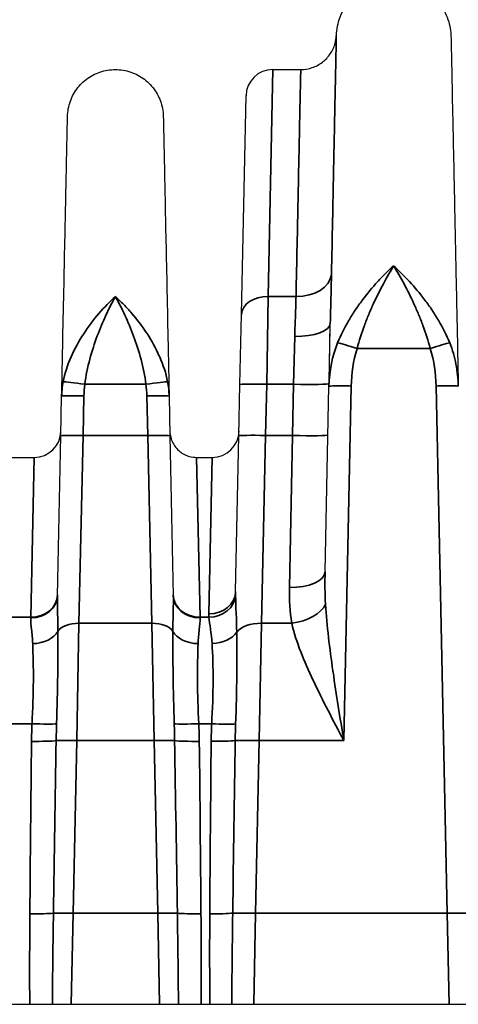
# Model space of a CAD drawing. Header units: millimetres. Extents: x 399 to 6233, y -1870 to 1602.
# Tile 685 of 711: x 6038 to 6048, y 231 to 253. Entities that reach past the tile are written whole.
import ezdxf

# ---------------------------------------------------------------- set-up
doc = ezdxf.new("R2010")
doc.units = ezdxf.units.MM
doc.layers.add('可見 (ISO)', color=7, linetype='Continuous', lineweight=25)
doc.layers.add('窄部可見 (ISO)', color=7, linetype='Continuous', lineweight=35)

msp = doc.modelspace()

# ---------------------------------------------------------------- linework, layer by layer
at = {"layer": '可見 (ISO)'}
for p, q in [((6043.682, 251.638), (6044.312, 251.638)), ((6042.98, 246.135), (6043.083, 251.051)), ((6042.947, 244.56), (6042.98, 246.135)), ((6044.947, 244.579), (6044.975, 245.934)), ((6042.923, 243.408), (6042.947, 244.56)), ((6044.859, 240.355), (6044.946, 244.523)), ((6038.923, 243.409), (6038.941, 244.301)), ((6041.355, 244.301), (6041.374, 243.409)), ((6038.847, 239.816), (6038.923, 243.409)), ((6041.374, 243.409), (6041.449, 239.816)), ((6042.849, 239.911), (6042.923, 243.408)), ((6037.672, 242.925), (6038.325, 242.925)), ((6041.972, 242.925), (6042.325, 242.925)), ((5983.148, 230.638), (6087.648, 230.638))]:
    msp.add_line(p, q, dxfattribs=at)
for centre, start, end in [((6043.682, 251.038), 90, 178.8), ((6044.368, 250.338), 96.794, 96.7983), ((6038.325, 243.525), 270, 358.8), ((6042.325, 243.525), 270, 358.8)]:
    msp.add_arc(centre, 0.6, start, end, dxfattribs=at)
msp.add_ellipse((6044.922, 243.37), major_axis=(-0.116, -5.552), ratio=0.000023, start_param=1.779957, end_param=2.050933, dxfattribs=at)
for points, knots in [([(6045.111, 252.404), (6045.117, 252.543), (6045.146, 252.682), (6045.246, 252.942), (6045.318, 253.066), (6045.497, 253.28), (6045.605, 253.374), (6045.843, 253.521), (6045.975, 253.575), (6046.247, 253.637), (6046.39, 253.646), (6046.668, 253.617), (6046.806, 253.58), (6047.06, 253.464), (6047.179, 253.384), (6047.383, 253.193), (6047.47, 253.079), (6047.601, 252.832), (6047.647, 252.697), (6047.679, 252.499), (6047.685, 252.438), (6047.686, 252.377)], [0, 0, 0, 0, 0.0415948, 0.0415948, 0.0834791, 0.0834791, 0.1253529, 0.1253529, 0.1672271, 0.1672271, 0.2091012, 0.2091012, 0.2509754, 0.2509754, 0.2928495, 0.2928495, 0.3347237, 0.3347237, 0.3765979, 0.3765979, 0.3948716, 0.3948716, 0.3948716, 0.3948716]), ([(6044.312, 251.638), (6044.398, 251.638), (6044.486, 251.652), (6044.649, 251.708), (6044.728, 251.749), (6044.866, 251.855), (6044.927, 251.919), (6045.024, 252.063), (6045.061, 252.144), (6045.099, 252.285), (6045.109, 252.345), (6045.111, 252.404)], [0, 0, 0, 0, 0.0258636, 0.0258636, 0.051873, 0.051873, 0.0778771, 0.0778771, 0.1038814, 0.1038814, 0.1217835, 0.1217835, 0.1217835, 0.1217835]), ([(6047.686, 252.377), (6047.686, 252.377), (6047.69, 252.201), (6047.697, 251.849), (6047.703, 251.584), (6047.71, 251.228), (6047.72, 250.781), (6047.723, 250.632), (6047.726, 250.474), (6047.73, 250.306), (6047.737, 249.968), (6047.745, 249.592), (6047.753, 249.181), (6047.758, 248.976), (6047.762, 248.761), (6047.767, 248.538), (6047.771, 248.314), (6047.776, 248.078), (6047.781, 247.835), (6047.791, 247.358), (6047.802, 246.847), (6047.813, 246.315), (6047.825, 245.764), (6047.838, 245.151), (6047.851, 244.522)], [0.5000085, 0.5000085, 0.5000085, 0.5000085, 0.6181954, 0.6181954, 0.6181954, 0.7069321, 0.7069321, 0.7069321, 0.7363514, 0.7363514, 0.7363514, 0.7954295, 0.7954295, 0.7954295, 0.8249685, 0.8249685, 0.8249685, 0.8545075, 0.8545075, 0.8545075, 0.9124828, 0.9124828, 0.9124828, 0.9726631, 0.9726631, 0.9726631, 0.9726631]), ([(6039.073, 250.585), (6039.075, 250.701), (6039.097, 250.817), (6039.175, 251.036), (6039.234, 251.141), (6039.379, 251.323), (6039.467, 251.403), (6039.663, 251.53), (6039.773, 251.577), (6039.999, 251.634), (6040.118, 251.644), (6040.351, 251.625), (6040.467, 251.597), (6040.681, 251.504), (6040.782, 251.44), (6040.955, 251.284), (6041.03, 251.19), (6041.144, 250.987), (6041.184, 250.874), (6041.217, 250.702), (6041.223, 250.644), (6041.224, 250.585)], [0, 0, 0, 0, 0.0347036, 0.0347036, 0.0696796, 0.0696796, 0.1046457, 0.1046457, 0.1396121, 0.1396121, 0.1745785, 0.1745785, 0.2095449, 0.2095449, 0.2445113, 0.2445113, 0.2794777, 0.2794777, 0.3144442, 0.3144442, 0.3320164, 0.3320164, 0.3320164, 0.3320164]), ([(6038.941, 244.301), (6038.952, 244.806), (6038.962, 245.294), (6038.971, 245.736), (6038.98, 246.164), (6038.989, 246.572), (6038.997, 246.952), (6039.005, 247.339), (6039.012, 247.699), (6039.019, 248.031), (6039.026, 248.362), (6039.033, 248.67), (6039.038, 248.939), (6039.041, 249.072), (6039.044, 249.198), (6039.046, 249.316), (6039.049, 249.435), (6039.051, 249.547), (6039.053, 249.65), (6039.058, 249.854), (6039.061, 250.027), (6039.064, 250.166), (6039.07, 250.445), (6039.073, 250.585), (6039.073, 250.585)], [0.0294093, 0.0294093, 0.0294093, 0.0294093, 0.089244, 0.089244, 0.089244, 0.1470574, 0.1470574, 0.1470574, 0.2058814, 0.2058814, 0.2058814, 0.2647055, 0.2647055, 0.2647055, 0.2938656, 0.2938656, 0.2938656, 0.3235296, 0.3235296, 0.3235296, 0.3823536, 0.3823536, 0.3823536, 0.5, 0.5, 0.5, 0.5]), ([(6041.224, 250.585), (6041.224, 250.585), (6041.227, 250.445), (6041.233, 250.166), (6041.237, 249.956), (6041.243, 249.672), (6041.25, 249.316), (6041.253, 249.198), (6041.255, 249.072), (6041.258, 248.939), (6041.264, 248.67), (6041.27, 248.363), (6041.277, 248.031), (6041.284, 247.699), (6041.292, 247.339), (6041.3, 246.952), (6041.308, 246.572), (6041.316, 246.164), (6041.325, 245.736), (6041.335, 245.294), (6041.345, 244.806), (6041.355, 244.301)], [0.5000084, 0.5000084, 0.5000084, 0.5000084, 0.6176498, 0.6176498, 0.6176498, 0.7061501, 0.7061501, 0.7061501, 0.735298, 0.735298, 0.735298, 0.794122, 0.794122, 0.794122, 0.8529461, 0.8529461, 0.8529461, 0.9107639, 0.9107639, 0.9107639, 0.9705942, 0.9705942, 0.9705942, 0.9705942]), ([(6041.372, 243.512), (6041.372, 243.489), (6041.374, 243.466), (6041.38, 243.421), (6041.385, 243.398), (6041.401, 243.334), (6041.417, 243.293), (6041.455, 243.217), (6041.478, 243.181), (6041.531, 243.116), (6041.561, 243.086), (6041.626, 243.033), (6041.661, 243.01), (6041.736, 242.972), (6041.775, 242.957), (6041.866, 242.932), (6041.919, 242.925), (6041.972, 242.925)], [0, 0, 0, 0, 0.00692113, 0.00692113, 0.01375081, 0.01375081, 0.02679823, 0.02679823, 0.0393646, 0.0393646, 0.05193098, 0.05193098, 0.06449736, 0.06449736, 0.07706374, 0.07706374, 0.09281981, 0.09281981, 0.09281981, 0.09281981])]:
    msp.add_open_spline(points, degree=3, knots=knots, dxfattribs=at)
at = {"layer": '窄部可見 (ISO)'}
for p, q in [((6043.682, 251.638), (6043.58, 246.538)), ((6046.608, 246.866), (6046.608, 246.866)), ((6043.58, 246.538), (6043.547, 244.568)), ((6043.58, 246.538), (6044.206, 246.538)), ((6044.978, 246.054), (6044.978, 246.054)), ((6044.975, 245.934), (6044.976, 245.938)), ((6044.176, 245.641), (6044.147, 244.568)), ((6047.22, 245.37), (6045.576, 245.37)), ((6040.834, 244.568), (6039.462, 244.568)), ((6043.547, 244.568), (6043.522, 243.416)), ((6044.147, 244.568), (6043.547, 244.568)), ((6044.123, 243.416), (6044.147, 244.568)), ((6045.446, 244.528), (6045.279, 236.562)), ((6047.599, 232.685), (6047.351, 244.528)), ((6039.441, 244.307), (6039.422, 243.416)), ((6040.874, 243.416), (6040.856, 244.307)), ((6039.422, 243.416), (6039.329, 239.199)), ((6039.422, 243.416), (6040.874, 243.416)), ((6040.968, 239.199), (6040.874, 243.416)), ((6043.522, 243.416), (6043.427, 239.199)), ((6043.522, 243.416), (6044.123, 243.416)), ((6044.059, 240.003), (6044.123, 243.416)), ((6038.325, 242.925), (6038.248, 239.334)), ((6041.972, 242.925), (6042.049, 239.334)), ((6042.325, 242.925), (6042.249, 239.408)), ((6037.749, 239.334), (6038.248, 239.334)), ((6038.248, 239.334), (6038.247, 239.318)), ((6042.049, 239.334), (6042.25, 239.334)), ((6042.049, 239.318), (6042.049, 239.334)), ((6039.279, 236.562), (6039.329, 239.199)), ((6040.968, 239.199), (6039.329, 239.199)), ((6040.968, 239.199), (6041.018, 236.562)), ((6043.379, 236.562), (6043.427, 239.199)), ((6044.109, 239.199), (6043.427, 239.199)), ((6038.857, 238.735), (6038.857, 238.735)), ((6041.44, 238.735), (6041.439, 238.735)), ((6042.876, 238.735), (6042.876, 238.735)), ((6044.944, 238.805), (6044.944, 238.805)), ((6045.021, 238.34), (6045.021, 238.34)), ((6038.275, 236.941), (6037.722, 236.941)), ((6038.826, 236.9), (6038.826, 236.9)), ((6041.471, 236.9), (6041.471, 236.9)), ((6042.311, 236.941), (6042.022, 236.941)), ((6042.847, 236.9), (6042.847, 236.9)), ((6039.279, 236.562), (6039.198, 232.685)), ((6041.018, 236.562), (6039.279, 236.562)), ((6041.099, 232.685), (6041.018, 236.562)), ((6043.379, 236.562), (6043.298, 232.685)), ((6045.279, 236.562), (6043.379, 236.562)), ((6039.155, 230.638), (6039.198, 232.685)), ((6039.198, 232.685), (6041.099, 232.685)), ((6041.099, 232.685), (6041.142, 230.638)), ((6043.255, 230.638), (6043.298, 232.685)), ((6043.298, 232.685), (6047.599, 232.685)), ((6047.599, 232.685), (6047.642, 230.638))]:
    msp.add_line(p, q, dxfattribs=at)
for centre, major_axis, ratio, start_param, end_param in [((6044.206, 247.091), (0.8, -0.015), 0.691392, 4.72571, 6.204649), ((6046.186, 246.443), (0.5, -0.01), 0.653988, 1.685071, 1.685109), ((6046.61, 246.443), (0.5, 0.01), 0.653972, 1.456496, 1.456532), ((6043.58, 246.123), (-0.6, 0.013), 0.69138, 4.72687, 6.283185), ((6044.176, 245.955), (0.8, -0.017), 0.392514, 4.720727, 6.28229), ((6047.704, 243.69), (1.807, -2.751), 0.758128, 3.621093, 3.975976), ((6045.576, 245.353), (0.476, -0.152), 0.033257, 1.581382, 2.741613), ((6047.22, 245.353), (-0.476, -0.152), 0.033257, 3.541572, 4.701804), ((6039.462, 244.55), (-0.495, 0.072), 0.034539, 4.717398, 6.113427), ((6040.834, 244.55), (0.495, 0.072), 0.034539, 0.169758, 1.565787), ((6043.547, 244.547), (-0.6, 0.013), 0.034892, 4.71312, 6.283185), ((6044.147, 244.596), (0.8, -0.017), 0.034892, 4.71312, 6.283185), ((6039.422, 243.399), (-0.5, 0.01), 0.034892, 4.71312, 6.283185), ((6040.874, 243.399), (0.5, 0.01), 0.034892, 0, 1.570065), ((6043.522, 243.396), (-0.6, 0.013), 0.034892, 4.71312, 6.283185), ((6044.123, 243.444), (0.8, -0.017), 0.034892, 4.71312, 6.283185), ((6044.059, 240.372), (0.8, -0.017), 0.461544, 4.722057, 6.283185), ((6038.247, 239.828), (0.6, -0.013), 0.850862, 4.73021, 6.283185), ((6038.248, 239.848), (0.6, -0.013), 0.856313, 4.730324, 6.283185), ((6042.049, 239.848), (-0.6, -0.013), 0.856313, 0, 1.552861), ((6042.049, 239.828), (-0.6, -0.013), 0.850862, 0, 1.552975), ((6042.249, 239.924), (0.6, -0.013), 0.859283, 4.730386, 6.283185), ((6042.25, 239.848), (0.599, 0.028), 0.856112, 4.672228, 6.168877), ((6044.109, 239.648), (0.786, 0.15), 0.555227, 4.606487, 5.897702), ((6039.329, 238.917), (-0.5, 0.01), 0.56206, 4.724162, 5.958793), ((6040.968, 238.917), (0.5, 0.01), 0.56206, 0.324392, 1.559023), ((6043.427, 238.861), (-0.6, 0.013), 0.56206, 4.724162, 5.89911), ((6038.29, 239.136), (0.6, 0.02), 0.658485, 4.690186, 5.92531), ((6042.006, 239.136), (-0.6, 0.02), 0.658485, 0.357875, 1.592999), ((6042.32, 239.137), (0.599, 0.027), 0.65857, 4.682756, 5.858717), ((6049.942, 236.42), (-11.679, 0), 0.998272, 6.23842, 6.27237), ((6038.275, 236.977), (-0.599, 0.027), 0.058699, 1.573438, 2.74251), ((6041.829, 236.15), (0.015, -8.387), 0.359374, 4.617716, 4.662757), ((6042.022, 236.977), (0.599, 0.027), 0.058699, 3.540675, 4.709747), ((6038.468, 236.15), (0.015, 8.387), 0.359374, 4.762021, 4.807062), ((6030.354, 236.42), (11.679, 0), 0.998272, 0.010815, 0.044766), ((6052.369, 236.454), (-10.07, 0), 0.998272, 6.234735, 6.273976), ((6042.311, 236.977), (0.599, -0.029), 0.058689, 4.715248, 5.8287), ((6047.01, 236.139), (0.098, -8.678), 0.48068, 4.615075, 4.658173), ((6039.005, 245.226), (-0.529, -32.381), 0.019208, 4.984098, 5.110893), ((6038.264, 236.581), (-0.6, 0.007), 0.058755, 1.571441, 2.746354), ((9166.678, 185.322), (-3128.226, -18.641), 0.998953, 6.260823, 6.262063), ((6039.279, 236.545), (-0.5, 0.01), 0.034892, 4.71312, 5.888413), ((6041.018, 236.545), (0.5, 0.01), 0.034892, 0.394772, 1.570065), ((2913.618, 185.322), (3128.226, -18.641), 0.998953, 0.021122, 0.022363), ((6042.033, 236.581), (0.6, 0.007), 0.058755, 3.536831, 4.711744), ((6041.292, 245.226), (0.529, -32.381), 0.019208, 1.172292, 1.299088), ((6043.143, 247.777), (-0.566, -35.382), 0.019792, 5.035681, 5.153787), ((6042.299, 236.582), (0.6, -0.006), 0.058756, 4.712939, 5.831699), ((8902.769, 193.309), (-2860.217, -15.262), 0.998902, 6.262704, 6.264061), ((6043.379, 236.541), (0.6, -0.013), 0.034892, 1.571527, 2.690649), ((6038.227, 232.706), (-0.6, 0.005), 0.058756, 1.57128, 2.65294), ((6039.198, 232.667), (-0.5, 0.01), 0.034892, 4.71312, 5.795128), ((6041.099, 232.667), (0.5, 0.01), 0.034892, 0.488057, 1.570065), ((6042.07, 232.706), (0.6, 0.005), 0.058756, 3.630245, 4.711905), ((6042.268, 232.707), (0.6, -0.004), 0.058757, 4.712779, 5.743713), ((6043.298, 232.664), (0.6, -0.013), 0.034892, 1.571527, 2.60279), ((6047.599, 232.667), (-0.5, -0.01), 0.034892, 3.62965, 4.711658)]:
    msp.add_ellipse(centre, major_axis=major_axis, ratio=ratio, start_param=start_param, end_param=end_param, dxfattribs=at)
for points, knots in [([(6045.111, 252.404), (6045.111, 252.404), (6045.111, 252.404), (6045.111, 252.404), (6045.111, 252.404), (6045.109, 252.284), (6045.104, 252.05), (6045.102, 251.933), (6045.099, 251.788), (6045.095, 251.613), (6045.091, 251.438), (6045.087, 251.233), (6045.083, 251.004), (6045.082, 251.002), (6045.082, 251.001), (6045.082, 250.999), (6045.073, 250.541), (6045.062, 249.979), (6045.048, 249.317), (6045.048, 249.314), (6045.048, 249.311), (6045.048, 249.308), (6045.042, 248.979), (6045.034, 248.623), (6045.027, 248.244), (6045.027, 248.241), (6045.027, 248.237), (6045.027, 248.233), (6045.019, 247.855), (6045.011, 247.454), (6045.003, 247.032)], [0.01396884, 0.01396884, 0.01396884, 0.01396884, 0.01397514, 0.01397514, 0.01397514, 0.01747409, 0.01747409, 0.01747409, 0.0192215, 0.0192215, 0.0192215, 0.02096891, 0.02096891, 0.02096891, 0.02098034, 0.02098034, 0.02098034, 0.02446373, 0.02446373, 0.02446373, 0.02448025, 0.02448025, 0.02448025, 0.02621114, 0.02621114, 0.02621114, 0.02622776, 0.02622776, 0.02622776, 0.02795855, 0.02795855, 0.02795855, 0.02795855]), ([(6044.206, 246.538), (6044.214, 246.942), (6044.222, 247.326), (6044.237, 248.052), (6044.244, 248.393), (6044.263, 249.339), (6044.275, 249.873), (6044.288, 250.527), (6044.292, 250.722), (6044.3, 251.054), (6044.302, 251.192), (6044.31, 251.524), (6044.312, 251.637), (6044.312, 251.638), (6044.312, 251.638), (6044.312, 251.638)], [0, 0, 0, 0, 0.00167714, 0.00167714, 0.00335428, 0.00335428, 0.00670856, 0.00670856, 0.0083857, 0.0083857, 0.01006285, 0.01006285, 0.01341713, 0.01341713, 0.01342763, 0.01342763, 0.01342763, 0.01342763]), ([(6045.139, 245.499), (6045.21, 245.671), (6045.293, 245.836), (6045.386, 245.995), (6045.433, 246.075), (6045.483, 246.153), (6045.534, 246.23), (6045.585, 246.307), (6045.639, 246.382), (6045.694, 246.456), (6045.696, 246.459), (6045.699, 246.463), (6045.702, 246.466), (6045.809, 246.609), (6045.922, 246.744), (6046.037, 246.87), (6046.097, 246.935), (6046.157, 246.997), (6046.217, 247.057), (6046.277, 247.117), (6046.339, 247.174), (6046.398, 247.228)], [0, 0, 0, 0, 0.000553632, 0.000553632, 0.000553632, 0.000830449, 0.000830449, 0.000830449, 0.001107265, 0.001107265, 0.001107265, 0.001120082, 0.001120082, 0.001120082, 0.001660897, 0.001660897, 0.001660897, 0.001937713, 0.001937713, 0.001937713, 0.00221453, 0.00221453, 0.00221453, 0.00221453]), ([(6046.398, 247.228), (6046.243, 246.977), (6046.088, 246.692), (6045.946, 246.381), (6045.909, 246.301), (6045.873, 246.219), (6045.838, 246.135), (6045.804, 246.054), (6045.772, 245.971), (6045.741, 245.887), (6045.679, 245.72), (6045.623, 245.548), (6045.576, 245.37)], [-0.00001167, -0.00001167, -0.00001167, -0.00001167, 0.001084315, 0.001084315, 0.001084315, 0.001367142, 0.001367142, 0.001367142, 0.001642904, 0.001642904, 0.001642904, 0.002194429, 0.002194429, 0.002194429, 0.002194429]), ([(6046.398, 247.228), (6046.638, 247.013), (6046.877, 246.756), (6047.095, 246.466), (6047.098, 246.463), (6047.1, 246.46), (6047.102, 246.457), (6047.157, 246.383), (6047.211, 246.308), (6047.262, 246.231), (6047.314, 246.154), (6047.363, 246.075), (6047.41, 245.995), (6047.503, 245.836), (6047.587, 245.671), (6047.657, 245.499)], [-0.000011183, -0.000011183, -0.000011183, -0.000011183, 0.001103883, 0.001103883, 0.001103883, 0.00111608, 0.00111608, 0.00111608, 0.001397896, 0.001397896, 0.001397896, 0.001679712, 0.001679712, 0.001679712, 0.002243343, 0.002243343, 0.002243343, 0.002243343]), ([(6047.22, 245.37), (6047.173, 245.548), (6047.118, 245.72), (6047.056, 245.887), (6047.025, 245.971), (6046.992, 246.054), (6046.958, 246.135), (6046.925, 246.217), (6046.89, 246.297), (6046.854, 246.375), (6046.782, 246.532), (6046.707, 246.682), (6046.631, 246.825), (6046.554, 246.967), (6046.475, 247.103), (6046.398, 247.228)], [0, 0, 0, 0, 0.000545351, 0.000545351, 0.000545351, 0.000818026, 0.000818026, 0.000818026, 0.001090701, 0.001090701, 0.001090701, 0.001636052, 0.001636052, 0.001636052, 0.002181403, 0.002181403, 0.002181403, 0.002181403]), ([(6045.003, 247.032), (6044.999, 246.867), (6044.995, 246.694), (6044.99, 246.511), (6044.985, 246.328), (6044.98, 246.135), (6044.976, 245.938)], [0, 0, 0, 0, 0.000680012, 0.000680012, 0.000680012, 0.00135998, 0.00135998, 0.00135998, 0.00135998]), ([(6038.975, 244.624), (6039.048, 245.006), (6039.226, 245.378), (6039.436, 245.703), (6039.647, 246.028), (6039.898, 246.314), (6040.148, 246.538)], [0, 0, 0, 0, 0.00119489, 0.00119489, 0.00119489, 0.002389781, 0.002389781, 0.002389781, 0.002389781]), ([(6040.148, 246.538), (6040.077, 246.408), (6040.005, 246.268), (6039.936, 246.119), (6039.868, 245.972), (6039.803, 245.818), (6039.742, 245.655), (6039.68, 245.489), (6039.622, 245.313), (6039.574, 245.132), (6039.525, 244.949), (6039.486, 244.762), (6039.462, 244.568)], [-0.000011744, -0.000011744, -0.000011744, -0.000011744, 0.000565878, 0.000565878, 0.000565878, 0.001135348, 0.001135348, 0.001135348, 0.001714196, 0.001714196, 0.001714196, 0.002298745, 0.002298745, 0.002298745, 0.002298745]), ([(6040.148, 246.538), (6040.211, 246.482), (6040.273, 246.422), (6040.335, 246.359), (6040.397, 246.295), (6040.459, 246.229), (6040.519, 246.159), (6040.635, 246.024), (6040.746, 245.878), (6040.849, 245.72), (6040.853, 245.715), (6040.856, 245.71), (6040.859, 245.705), (6040.962, 245.546), (6041.057, 245.377), (6041.134, 245.202), (6041.137, 245.196), (6041.14, 245.19), (6041.143, 245.184), (6041.222, 245.003), (6041.285, 244.815), (6041.322, 244.624)], [-0.00001134, -0.00001134, -0.00001134, -0.00001134, 0.00028763, 0.00028763, 0.00028763, 0.0005866, 0.0005866, 0.0005866, 0.001165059, 0.001165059, 0.001165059, 0.001184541, 0.001184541, 0.001184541, 0.001762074, 0.001762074, 0.001762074, 0.001782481, 0.001782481, 0.001782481, 0.002380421, 0.002380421, 0.002380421, 0.002380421]), ([(6040.834, 244.568), (6040.811, 244.76), (6040.772, 244.945), (6040.724, 245.126), (6040.676, 245.307), (6040.619, 245.482), (6040.557, 245.648), (6040.496, 245.813), (6040.43, 245.97), (6040.361, 246.119), (6040.291, 246.268), (6040.219, 246.409), (6040.148, 246.538)], [0, 0, 0, 0, 0.000572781, 0.000572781, 0.000572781, 0.001145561, 0.001145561, 0.001145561, 0.001718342, 0.001718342, 0.001718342, 0.002291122, 0.002291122, 0.002291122, 0.002291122]), ([(6044.176, 245.641), (6044.18, 245.808), (6044.187, 245.965), (6044.198, 246.265), (6044.203, 246.407), (6044.206, 246.538)], [0.000000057, 0.000000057, 0.000000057, 0.000000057, 0.000543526, 0.000543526, 0.001087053, 0.001087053, 0.001087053, 0.001087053]), ([(6047.657, 245.499), (6047.721, 245.343), (6047.767, 245.183), (6047.799, 245.02), (6047.83, 244.856), (6047.847, 244.687), (6047.851, 244.522)], [0, 0, 0, 0, 0.000505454, 0.000505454, 0.000505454, 0.00101089, 0.00101089, 0.00101089, 0.00101089]), ([(6038.941, 244.301), (6038.941, 244.306), (6038.942, 244.313), (6038.942, 244.319), (6038.942, 244.326), (6038.942, 244.332), (6038.942, 244.339), (6038.943, 244.353), (6038.944, 244.366), (6038.944, 244.38), (6038.946, 244.407), (6038.948, 244.434), (6038.951, 244.461), (6038.957, 244.516), (6038.965, 244.57), (6038.975, 244.624)], [-0.00000006, -0.00000006, -0.00000006, -0.00000006, 0.0000185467, 0.0000185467, 0.0000185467, 0.0000394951, 0.0000394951, 0.0000394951, 0.0000814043, 0.0000814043, 0.0000814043, 0.0001653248, 0.0001653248, 0.0001653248, 0.0003340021, 0.0003340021, 0.0003340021, 0.0003340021]), ([(6044.946, 244.523), (6044.946, 244.526), (6045, 244.529), (6045.092, 244.531), (6045.185, 244.532), (6045.315, 244.531), (6045.446, 244.528)], [0, 0, 0, 0, 0.5, 0.5, 0.5, 1, 1, 1, 1]), ([(6047.851, 244.522), (6047.851, 244.528), (6047.797, 244.531), (6047.704, 244.532), (6047.612, 244.533), (6047.482, 244.531), (6047.351, 244.528)], [0, 0, 0, 0, 0.5, 0.5, 0.5, 1, 1, 1, 1]), ([(6039.441, 244.307), (6039.31, 244.31), (6039.18, 244.311), (6039.088, 244.31), (6038.995, 244.309), (6038.941, 244.306), (6038.941, 244.301)], [0, 0, 0, 0, 0.5, 0.5, 0.5, 1, 1, 1, 1]), ([(6040.856, 244.307), (6040.986, 244.31), (6041.116, 244.311), (6041.209, 244.31), (6041.301, 244.308), (6041.355, 244.305), (6041.355, 244.301)], [0, 0, 0, 0, 0.5, 0.5, 0.5, 1, 1, 1, 1]), ([(6038.847, 239.816), (6038.845, 239.693), (6038.847, 239.566), (6038.85, 239.437), (6038.853, 239.299), (6038.856, 239.159), (6038.857, 239.017)], [0.000000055, 0.000000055, 0.000000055, 0.000000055, 0.000500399, 0.000500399, 0.000500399, 0.001035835, 0.001035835, 0.001035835, 0.001035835]), ([(6041.44, 239.017), (6041.44, 239.159), (6041.443, 239.299), (6041.446, 239.437), (6041.449, 239.566), (6041.452, 239.693), (6041.449, 239.816)], [0, 0, 0, 0, 0.000535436, 0.000535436, 0.000535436, 0.00103578, 0.00103578, 0.00103578, 0.00103578]), ([(6044.868, 239.624), (6044.883, 239.38), (6044.907, 239.131), (6044.935, 238.885), (6044.964, 238.633), (6044.998, 238.381), (6045.034, 238.126), (6045.035, 238.118), (6045.036, 238.11), (6045.038, 238.102), (6045.111, 237.591), (6045.195, 237.078), (6045.279, 236.562)], [0, 0, 0, 0, 0.000760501, 0.000760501, 0.000760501, 0.00154208, 0.00154208, 0.00154208, 0.001566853, 0.001566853, 0.001566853, 0.003133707, 0.003133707, 0.003133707, 0.003133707]), ([(6038.29, 238.741), (6038.286, 238.854), (6038.275, 238.959), (6038.265, 239.055), (6038.255, 239.151), (6038.245, 239.238), (6038.247, 239.318)], [0, 0, 0, 0, 0.000446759, 0.000446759, 0.000446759, 0.000893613, 0.000893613, 0.000893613, 0.000893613]), ([(6042.049, 239.318), (6042.051, 239.238), (6042.042, 239.151), (6042.032, 239.055), (6042.022, 238.959), (6042.011, 238.854), (6042.006, 238.741)], [0, 0, 0, 0, 0.000446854, 0.000446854, 0.000446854, 0.000893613, 0.000893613, 0.000893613, 0.000893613]), ([(6045.279, 236.562), (6045.042, 237.013), (6044.803, 237.464), (6044.595, 237.905), (6044.593, 237.908), (6044.592, 237.911), (6044.59, 237.914), (6044.488, 238.132), (6044.393, 238.346), (6044.31, 238.559), (6044.227, 238.774), (6044.155, 238.99), (6044.109, 239.199)], [-0.000014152, -0.000014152, -0.000014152, -0.000014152, 0.001513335, 0.001513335, 0.001513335, 0.00152394, 0.00152394, 0.00152394, 0.002277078, 0.002277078, 0.002277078, 0.003040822, 0.003040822, 0.003040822, 0.003040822]), ([(6038.857, 239.017), (6038.858, 238.716), (6038.857, 238.389), (6038.853, 238.036), (6038.848, 237.684), (6038.839, 237.316), (6038.827, 236.938)], [0, 0, 0, 0, 0.001125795, 0.001125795, 0.001125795, 0.00225159, 0.00225159, 0.00225159, 0.00225159]), ([(6041.47, 236.938), (6041.458, 237.316), (6041.449, 237.682), (6041.44, 238.387), (6041.439, 238.716), (6041.44, 239.017)], [0, 0, 0, 0, 0.001138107, 0.001138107, 0.002276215, 0.002276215, 0.002276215, 0.002276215]), ([(6042.874, 238.999), (6042.877, 238.705), (6042.879, 238.374), (6042.875, 238.027), (6042.871, 237.68), (6042.862, 237.31), (6042.848, 236.935)], [0.001060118, 0.001060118, 0.001060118, 0.001060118, 0.002188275, 0.002188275, 0.002188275, 0.003316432, 0.003316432, 0.003316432, 0.003316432]), ([(6038.275, 236.941), (6038.293, 237.274), (6038.303, 237.596), (6038.305, 237.904), (6038.307, 238.211), (6038.3, 238.49), (6038.29, 238.741)], [0, 0, 0, 0, 0.000987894, 0.000987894, 0.000987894, 0.001975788, 0.001975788, 0.001975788, 0.001975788]), ([(6042.006, 238.741), (6041.996, 238.49), (6041.99, 238.208), (6041.991, 237.901), (6041.993, 237.593), (6042.004, 237.274), (6042.022, 236.941)], [0, 0, 0, 0, 0.000987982, 0.000987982, 0.000987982, 0.001975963, 0.001975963, 0.001975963, 0.001975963]), ([(6042.311, 236.941), (6042.33, 237.273), (6042.341, 237.601), (6042.343, 238.208), (6042.334, 238.495), (6042.32, 238.742)], [0, 0, 0, 0, 0.00099613, 0.00099613, 0.001992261, 0.001992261, 0.001992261, 0.001992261]), ([(6038.756, 232.685), (6038.751, 232.352), (6038.747, 232.019), (6038.743, 231.686), (6038.738, 231.337), (6038.735, 230.987), (6038.732, 230.638)], [0, 0, 0, 0, 0.001000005, 0.001000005, 0.001000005, 0.002048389, 0.002048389, 0.002048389, 0.002048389]), ([(6041.565, 230.638), (6041.562, 230.957), (6041.559, 231.277), (6041.555, 231.596), (6041.551, 231.959), (6041.546, 232.322), (6041.54, 232.685)], [0.000041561, 0.000041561, 0.000041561, 0.000041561, 0.001000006, 0.001000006, 0.001000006, 0.00208995, 0.00208995, 0.00208995, 0.00208995]), ([(6042.783, 232.685), (6042.777, 232.286), (6042.773, 231.886), (6042.769, 231.487), (6042.766, 231.204), (6042.764, 230.921), (6042.763, 230.638)], [0, 0, 0, 0, 0.001200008, 0.001200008, 0.001200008, 0.002049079, 0.002049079, 0.002049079, 0.002049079])]:
    msp.add_open_spline(points, degree=3, knots=knots, dxfattribs=at)
for points in [[(6045.576, 245.37), (6045.489, 245.096), (6045.452, 244.815), (6045.446, 244.528)], [(6047.351, 244.528), (6047.345, 244.815), (6047.308, 245.096), (6047.22, 245.37)], [(6039.462, 244.568), (6039.45, 244.482), (6039.443, 244.395), (6039.441, 244.307)], [(6040.856, 244.307), (6040.854, 244.395), (6040.847, 244.482), (6040.834, 244.568)], [(6041.322, 244.624), (6041.342, 244.517), (6041.353, 244.409), (6041.355, 244.301)], [(6044.859, 240.355), (6044.853, 240.11), (6044.854, 239.866), (6044.868, 239.624)], [(6044.109, 239.199), (6044.065, 239.456), (6044.054, 239.724), (6044.059, 240.003)], [(6042.849, 239.911), (6042.849, 239.88), (6042.848, 239.849), (6042.849, 239.817)], [(6042.849, 239.817), (6042.85, 239.56), (6042.871, 239.284), (6042.874, 238.999)], [(6042.25, 239.334), (6042.249, 239.359), (6042.249, 239.384), (6042.249, 239.408)], [(6042.32, 238.742), (6042.308, 238.977), (6042.26, 239.173), (6042.25, 239.334)], [(6038.224, 230.638), (6038.22, 231.316), (6038.221, 231.993), (6038.227, 232.67)], [(6042.07, 232.67), (6042.076, 231.993), (6042.077, 231.316), (6042.072, 230.638)], [(6042.27, 230.638), (6042.264, 231.316), (6042.264, 231.994), (6042.268, 232.672)]]:
    msp.add_open_spline(points, degree=3, dxfattribs=at)

doc.saveas('drawing.dxf')
